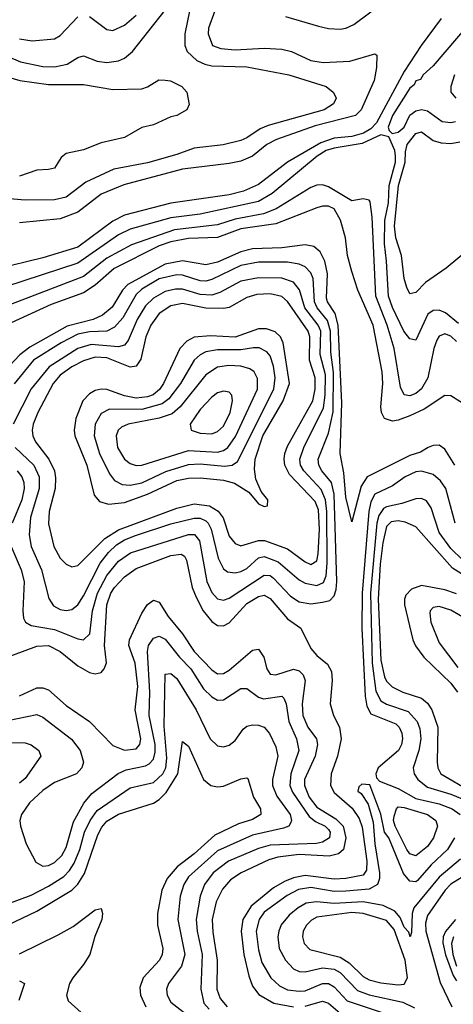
# Model space of a CAD drawing. Header units: inches. Extents: x 990535 to 1117859, y 769386 to 892122.
# Tile 538 of 656: x 1065231 to 1066719, y 830359 to 833739. Entities that reach past the tile are written whole.
import ezdxf

# ---------------------------------------------------------------- set-up
doc = ezdxf.new("R2010")
doc.units = ezdxf.units.IN
doc.header["$MEASUREMENT"] = 0
doc.layers.add('B0863', color=7, linetype='Continuous')

msp = doc.modelspace()

# ---------------------------------------------------------------- linework, layer by layer
at = {"layer": 'B0863', "color": 5}
for points, elevation in [([(1066143.2, 833750), (1066256.6, 833716.6), (1066290, 833709.1), (1066330, 833706.9), (1066350, 833710.5), (1066376.9, 833723.1), (1066490, 833807.4)], 2620), ([(1065149.6, 833629.6), (1065234.2, 833594.2), (1065310, 833577.9), (1065350, 833577.2), (1065393.4, 833586.6), (1065430, 833608.8), (1065450, 833615), (1065497.1, 833597.1), (1065530, 833592.5), (1065570, 833598.1), (1065590, 833606.4), (1065617.8, 833630), (1065730, 833771.6)], 2560), ([(1065814.6, 833774.6), (1065797.9, 833690), (1065798.1, 833650), (1065805.2, 833630), (1065838.4, 833598.4), (1065865.8, 833585.8), (1065890, 833580.8), (1066010, 833577.3), (1066154.4, 833550), (1066283, 833510), (1066306, 833490), (1066314.8, 833474.8), (1066317, 833470), (1066308, 833450), (1066276.1, 833430), (1066084, 833376), (1066055.5, 833364.5), (1066010, 833333), (1065990, 833324.3), (1065929.4, 833309.4), (1065830, 833298.5), (1065770, 833275.7), (1065670, 833247.8), (1065554.1, 833225.9), (1065458.3, 833181.7), (1065390.1, 833129.9), (1065350, 833120.3), (1065250, 833119.3), (1065170, 833126.4)], 2560), ([(1065900.4, 833770), (1065879.1, 833710), (1065877.9, 833690), (1065892.4, 833650), (1065920.6, 833640.6), (1065970, 833635.2), (1066070, 833641.7), (1066130, 833637.3), (1066163.1, 833630), (1066230, 833598.6), (1066272.5, 833592.5), (1066363.6, 833596.4), (1066450, 833622), (1066456.7, 833616.7), (1066455.2, 833575.2), (1066446.9, 833530), (1066402.6, 833430), (1066383.3, 833410), (1066244.9, 833375.1), (1066112.2, 833327.8), (1066078.4, 833310), (1066030, 833270.8), (1065990, 833253.6), (1065950, 833244.9), (1065790, 833225.6), (1065587.9, 833172.1), (1065510, 833139.5), (1065430, 833078.5), (1065370, 833055.2), (1065230, 833042)], 2580), ([(1066676.8, 833743.2), (1066607.9, 833650), (1066550, 833561.7), (1066455.2, 833384.8), (1066435.5, 833364.5), (1066410.5, 833349.5), (1066370, 833338.4), (1066310, 833332.4), (1066263.7, 833316.3), (1066149.7, 833250), (1066050, 833173.1), (1065998.6, 833150), (1065950, 833137.8), (1065750, 833108.7), (1065590, 833067.5), (1065550, 833047.5), (1065430, 832958.6), (1065310, 832921.9), (1065150, 832882.6)], 2620), ([(1065230, 833673.1), (1065273.5, 833666.5), (1065350, 833673.4), (1065370, 833684.6), (1065430, 833748.8)], 2580), ([(1065470, 833750.1), (1065530, 833704.8), (1065550, 833702.1), (1065590, 833720.4), (1065630, 833754.8)], 2580), ([(1066770, 833720.9), (1066650, 833581), (1066615.5, 833550), (1066606.3, 833533.7), (1066590, 833529.6), (1066584.7, 833515.3), (1066570, 833504.2), (1066510, 833409.9), (1066494.8, 833370), (1066498.6, 833358.6), (1066508.6, 833348.6), (1066530, 833352.8), (1066550, 833369.5), (1066570, 833411), (1066590, 833426.2), (1066610, 833430.5), (1066630, 833426.5), (1066680.4, 833390), (1066710, 833386.1), (1066726.6, 833390)], 2640), ([(1065153, 833553), (1065231.8, 833530), (1065330, 833516.1), (1065450, 833516.4), (1065550, 833499.6), (1065650, 833501.8), (1065670, 833508.3), (1065707.9, 833532.1), (1065730, 833531.9), (1065748.9, 833528.9), (1065786.8, 833510), (1065804, 833490), (1065812.7, 833447.3), (1065804.9, 833430), (1065770.5, 833410), (1065750, 833405.5), (1065690, 833378.6), (1065650, 833368.6), (1065590, 833334.3), (1065510, 833316.8), (1065450, 833292.5), (1065390, 833279.8), (1065373.8, 833266.2), (1065350, 833229.8), (1065330, 833224.2), (1065290, 833222.4), (1065230, 833201.3)], 2540), ([(1066722.7, 833550), (1066709.7, 833510), (1066710.6, 833490), (1066726.9, 833470)], 2660), ([(1066736.1, 832696.1), (1066692.1, 832732.1), (1066670, 832741.8), (1066650, 832740.4), (1066631.7, 832728.3), (1066590, 832638.9), (1066570, 832643.4), (1066549.4, 832670), (1066510, 832750.4), (1066495.9, 832790), (1066490, 832910), (1066482.3, 832970), (1066483.7, 833050), (1066496.6, 833110), (1066498.8, 833170), (1066520.4, 833250), (1066520.2, 833270), (1066517.6, 833290), (1066497, 833337), (1066470, 833343.9), (1066406.3, 833313.7), (1066310, 833298.3), (1066282.7, 833290), (1066251.5, 833270), (1066097.6, 833142.4), (1066050, 833114.4), (1065850, 833071), (1065750, 833058.7), (1065610, 833019.5), (1065570, 833000.7), (1065430, 832902.9), (1065118.6, 832801.4)], 2640), ([(1066781.6, 832958.4), (1066694.4, 832885.6), (1066623.6, 832836.4), (1066590, 832802), (1066570, 832797.6), (1066559.1, 832819.1), (1066550.6, 832850.6), (1066540.8, 832930), (1066521.7, 832990), (1066516.6, 833030), (1066531.2, 833170), (1066553.7, 833250), (1066554.2, 833285.8), (1066560.7, 833310), (1066590, 833348.8), (1066610, 833353.8), (1066650, 833324.8), (1066676.5, 833316.5), (1066710, 833314.1), (1066740.7, 833319.3)], 2620), ([(1066730, 832633.9), (1066710, 832652.3), (1066690, 832660.1), (1066670, 832652.3), (1066661.8, 832638.2), (1066651.8, 832610), (1066631.7, 832510), (1066610, 832471.7), (1066590, 832455.9), (1066570, 832448.1), (1066550, 832451.6), (1066537.2, 832477.2), (1066515.4, 832610), (1066491.3, 832690), (1066452.7, 832790), (1066440.8, 833060.8), (1066433.4, 833113.4), (1066430, 833119.6), (1066410, 833124), (1066370, 833116.8), (1066290, 833164.9), (1066270, 833171.6), (1066250, 833171.4), (1066230, 833163.2), (1066111.2, 833090), (1066067.8, 833072.2), (1065970, 833054.2), (1065910, 833035.2), (1065762.4, 833017.6), (1065614.2, 832965.8), (1065530, 832919.9), (1065450, 832857.3), (1065169.8, 832750.2)], 2660), ([(1066750, 832422.6), (1066710, 832447.3), (1066690, 832448.8), (1066618.3, 832401.7), (1066570, 832378.5), (1066530, 832363.6), (1066510, 832361), (1066482.8, 832370), (1066472.9, 832390), (1066470.6, 832410), (1066476.5, 832490), (1066474.9, 832530), (1066443.7, 832690), (1066391.7, 832810), (1066370, 832874.2), (1066355.5, 832930), (1066348.5, 832990), (1066331.1, 833051.1), (1066310, 833089.2), (1066290, 833098.4), (1066270, 833099.1), (1066250, 833093.4), (1066110, 833038.4), (1065990, 833021.3), (1065910, 832991.2), (1065810, 832988.3), (1065750, 832976.7), (1065710, 832963.2), (1065555, 832885), (1065490, 832827.3), (1065450, 832801.8), (1065338.5, 832761.5), (1065201.6, 832698.4)], 2680), ([(1066723.8, 832210), (1066690, 832264.8), (1066670, 832277.7), (1066650, 832277.4), (1066632, 832270), (1066606, 832254), (1066570, 832242.5), (1066423, 832170), (1066403, 832137), (1066370, 832015.1), (1066350, 832099.3), (1066343.6, 832183.6), (1066330.7, 832250), (1066336.4, 832423.6), (1066323.9, 832690), (1066313.2, 832730), (1066286.5, 832770), (1066283.5, 832783.5), (1066287, 832867), (1066278.3, 832910), (1066262.4, 832942.4), (1066240.5, 832960.5), (1066210, 832965.9), (1066130, 832956.2), (1066030, 832952.3), (1065990, 832942.4), (1065910, 832906.4), (1065870, 832897.1), (1065790, 832911), (1065730, 832899.2), (1065601.8, 832830), (1065583.4, 832810), (1065548.4, 832751.6), (1065515.6, 832724.4), (1065482.5, 832710), (1065393.5, 832686.5), (1065265.5, 832614.5), (1065231.5, 832588.5), (1065155.7, 832510)], 2720), ([(1065201.1, 831930), (1065236, 831850), (1065245.8, 831810), (1065241.5, 831710), (1065244.4, 831684.4), (1065251.2, 831670), (1065270, 831659.6), (1065350, 831645.4), (1065430, 831613.4), (1065450, 831609.5), (1065471.9, 831630), (1065480.3, 831710), (1065497.6, 831770), (1065530, 831831.2), (1065570, 831880.3), (1065611.3, 831908.7), (1065810, 831971.3), (1065831.1, 831971.1), (1065848.4, 831950), (1065873.2, 831810), (1065890, 831772.7), (1065910, 831751.2), (1065930, 831746.1), (1065950, 831753.2), (1066070, 831831.7), (1066090, 831831), (1066102, 831822), (1066160, 831760), (1066190, 831739.9), (1066230, 831733.9), (1066270, 831739), (1066294.6, 831745.4), (1066310, 831760.8), (1066317, 831783), (1066318.6, 831810), (1066309.8, 832110), (1066300.3, 832150), (1066267.7, 832190), (1066257.7, 832210), (1066255.5, 832230), (1066290, 832319.8), (1066306.8, 832393.2), (1066307.9, 832527.9), (1066298.1, 832598.1), (1066297.6, 832670), (1066286.5, 832706.5), (1066251.5, 832750), (1066242.9, 832770), (1066238.4, 832850), (1066230, 832870.4), (1066210, 832890.3), (1066190, 832899.4), (1066150, 832906.2), (1066050, 832906.3), (1065990, 832895.6), (1065890, 832846.6), (1065870, 832841.7), (1065850, 832842.3), (1065790, 832861.8), (1065770, 832863.3), (1065710, 832849), (1065650, 832814.2), (1065630, 832795.5), (1065584.5, 832715.5), (1065556.7, 832683.3), (1065529.8, 832670.2), (1065470, 832667), (1065430, 832659), (1065373.1, 832630), (1065277.8, 832570), (1065211.5, 832488.5)], 2740), ([(1065215.3, 832270), (1065279.2, 832210), (1065297.8, 832170), (1065297.5, 832130), (1065267.5, 832030), (1065263.5, 831970), (1065270.8, 831930), (1065305.2, 831850), (1065331.3, 831751.3), (1065346.8, 831726.8), (1065370, 831714), (1065390, 831710.1), (1065410, 831714.4), (1065430, 831730.1), (1065450, 831761.3), (1065507.2, 831872.8), (1065535.6, 831910), (1065563.5, 831936.5), (1065590, 831953.4), (1065628.3, 831968.3), (1065750, 832007.6), (1065830, 832027.1), (1065850, 832027.2), (1065870, 832018.6), (1065878.1, 832010), (1065887.8, 831990), (1065912.4, 831890), (1065930, 831853.5), (1065943.6, 831843.6), (1065970, 831839.9), (1065990, 831844.6), (1066010, 831855.1), (1066050, 831891.4), (1066070, 831895.8), (1066118.1, 831878.1), (1066190, 831816), (1066210, 831804.4), (1066250, 831796.7), (1066273, 831807), (1066282.4, 831830), (1066286, 831874), (1066284.5, 832050), (1066280.5, 832090), (1066265.6, 832125.6), (1066205.4, 832190), (1066194.5, 832210), (1066192.5, 832230), (1066206.2, 832270), (1066273.3, 832406.7), (1066279.3, 832450), (1066280.1, 832520.1), (1066261.9, 832590), (1066263.9, 832670), (1066255.2, 832690), (1066209.1, 832750), (1066191.2, 832811.2), (1066170, 832837.5), (1066130, 832851.1), (1066050, 832852.4), (1065990, 832841.5), (1065918, 832802), (1065890, 832793.7), (1065850, 832795.2), (1065790, 832813.5), (1065765.8, 832814.2), (1065730, 832805.5), (1065690, 832783.5), (1065663.1, 832756.9), (1065634.3, 832710), (1065602.9, 832637.1), (1065590, 832621.5), (1065570, 832616.1), (1065476.6, 832623.4), (1065430, 832610.5), (1065332.4, 832547.6), (1065270, 832472.1), (1065208, 832350)], 2760), ([(1065222, 832190), (1065238.1, 832170), (1065244.6, 832150), (1065245.9, 832130), (1065238.4, 832090), (1065205.3, 832010)], 2740), ([(1066725.5, 832010), (1066693.5, 832130), (1066675.3, 832155.3), (1066650, 832177.7), (1066610, 832189.5), (1066590, 832186.2), (1066553.4, 832170), (1066510, 832138.9), (1066450, 832109.6), (1066435.8, 832084.2), (1066428.6, 832050), (1066406.5, 831770), (1066405.4, 831650), (1066416, 831416), (1066421.7, 831381.7), (1066436.2, 831356.2), (1066521.1, 831321.1), (1066533.5, 831310), (1066541.9, 831290), (1066544.1, 831270), (1066540.4, 831250), (1066530.3, 831229.7), (1066460.8, 831170), (1066452.6, 831150), (1066455.6, 831135.6), (1066465.2, 831125.2), (1066530, 831099.8), (1066590, 831065.7), (1066670, 831046.4), (1066714.5, 831030), (1066742.7, 831010)], 2740), ([(1066750, 831884.6), (1066710, 831924), (1066670, 831978.8), (1066643.2, 832063.2), (1066627.3, 832087.3), (1066610, 832094.6), (1066590, 832094.4), (1066542.5, 832077.5), (1066490, 832067), (1066479.4, 832060.6), (1066462.8, 832037.2), (1066456.8, 832010), (1066434.7, 831770), (1066440.7, 831530), (1066453.2, 831433.2), (1066470, 831400.4), (1066489.6, 831389.6), (1066564.4, 831364.4), (1066594.6, 831330), (1066603.9, 831303.9), (1066607, 831270), (1066600.2, 831230), (1066580.6, 831170), (1066584, 831150), (1066596.9, 831130), (1066630, 831104.3), (1066710, 831079.6), (1066787.5, 831047.5)], 2760), ([(1066790, 831809.4), (1066715.5, 831855.5), (1066590, 831997.7), (1066554, 832014), (1066530, 832017.9), (1066505.4, 832014.6), (1066490, 831999.3), (1066477.4, 831942.6), (1066467.7, 831870), (1066460.4, 831750), (1066470, 831540.5), (1066482.9, 831482.9), (1066490, 831467.5), (1066508.7, 831448.7), (1066545.8, 831430), (1066609.8, 831409.8), (1066630, 831392.9), (1066645.5, 831370), (1066665.1, 831310), (1066662.9, 831190), (1066665.5, 831170), (1066675.6, 831150), (1066777.9, 831090)], 2780), ([(1065170, 831543.4), (1065290, 831588.4), (1065330, 831590.4), (1065370, 831570.4), (1065430, 831520.9), (1065470, 831497.4), (1065490, 831492.7), (1065510, 831498.1), (1065520.5, 831510), (1065529, 831531), (1065521.8, 831590), (1065529.7, 831730), (1065543.9, 831770), (1065556.1, 831790), (1065590, 831825.7), (1065630, 831854.8), (1065750, 831899.6), (1065784.4, 831904.4), (1065796.6, 831896.6), (1065803.5, 831883.5), (1065822.9, 831790), (1065836.1, 831756.1), (1065860.5, 831710), (1065890, 831673.1), (1065910, 831658.7), (1065930, 831657.7), (1065950, 831668.5), (1066010, 831734.1), (1066050, 831759.1), (1066070, 831762.8), (1066090, 831751.8), (1066150, 831682.2), (1066195.5, 831650), (1066230, 831579.6), (1066250, 831555.8), (1066286.5, 831526.5), (1066300.7, 831500.7), (1066303.5, 831470), (1066295.8, 831390), (1066307.5, 831350), (1066328.8, 831310), (1066334.5, 831270), (1066321.7, 831210), (1066300.1, 831150), (1066297.9, 831110), (1066310, 831085.3), (1066372, 831032), (1066396.1, 830996.1), (1066406.3, 830966.3), (1066422.1, 830850), (1066420.9, 830819.1), (1066410, 830802.5), (1066349.4, 830790.6), (1066310, 830788.5), (1066210, 830800.3), (1066170, 830793), (1066139.6, 830780.4), (1066101.8, 830758.2), (1066024.8, 830695.2), (1065996.1, 830650), (1065990.8, 830610), (1066000.4, 830530), (1066016.6, 830456.6), (1066030, 830421.1), (1066051.7, 830391.7), (1066102.6, 830362.6), (1066170, 830350)], 2720), ([(1066730, 831767.5), (1066690, 831781.5), (1066610, 831796.3), (1066575.7, 831784.3), (1066556.2, 831763.8), (1066551, 831750), (1066551, 831730), (1066579.6, 831610), (1066588.8, 831588.8), (1066617.6, 831550), (1066710, 831461.1), (1066732.7, 831430)], 2820), ([(1065230, 831418), (1065290, 831445.2), (1065310, 831445.6), (1065330, 831438), (1065390, 831383.9), (1065470.1, 831330), (1065550, 831246.9), (1065590, 831230.6), (1065630, 831235.7), (1065642.9, 831250), (1065646.1, 831270), (1065627, 831370), (1065636.3, 831450), (1065627, 831530), (1065605.9, 831590), (1065608, 831610), (1065650, 831701), (1065670, 831731.4), (1065690, 831745.9), (1065710, 831739.7), (1065740.9, 831690), (1065790, 831631), (1065829.7, 831570), (1065890, 831506.7), (1065910, 831493.4), (1065930, 831494.2), (1065950, 831505.2), (1066030, 831574.2), (1066050, 831577.3), (1066069, 831550), (1066079.4, 831510), (1066090, 831491.8), (1066110, 831489.3), (1066170, 831509.7), (1066190, 831503.7), (1066204, 831490), (1066210.1, 831470), (1066199.9, 831390), (1066202.5, 831350), (1066219.4, 831310), (1066248.8, 831270), (1066252.8, 831250), (1066244.2, 831210), (1066208.5, 831130), (1066207.6, 831110), (1066224, 831070), (1066250, 831035.7), (1066315.6, 830995.6), (1066340.8, 830970), (1066350, 830930), (1066342, 830890), (1066325, 830875), (1066292.6, 830867.4), (1066190, 830872.8), (1066116.2, 830863.8), (1066085.8, 830854.2), (1065990.5, 830809.5), (1065954.5, 830785.5), (1065926.5, 830753.5), (1065905.5, 830710), (1065891.6, 830650), (1065893.3, 830606.7), (1065908.1, 830510), (1065907.6, 830410), (1065918.9, 830378.9), (1065942.3, 830350)], 2680), ([(1066786.8, 831666.8), (1066710, 831711.2), (1066670, 831724.7), (1066650, 831721.2), (1066639.3, 831710), (1066638.2, 831701.8), (1066641.2, 831670), (1066670, 831599.6), (1066734.8, 831514.8)], 2840), ([(1065190, 831332.5), (1065290, 831353.5), (1065310, 831344.8), (1065408.3, 831268.3), (1065438.3, 831230), (1065449.4, 831190), (1065444.5, 831170), (1065426.3, 831150), (1065350, 831119.9), (1065310, 831092.8), (1065265, 831050), (1065236.6, 831010), (1065231.9, 830990), (1065233.7, 830970), (1065252.8, 830910), (1065286.2, 830846.2), (1065310, 830832.7), (1065330, 830835.6), (1065350, 830845.1), (1065375.5, 830870), (1065390, 830896.8), (1065415.5, 830984.5), (1065450.8, 831049.2), (1065477.9, 831082.1), (1065568.7, 831151.3), (1065596.7, 831163.3), (1065662.7, 831177.3), (1065675.6, 831184.4), (1065690, 831200.7), (1065696.1, 831223.9), (1065695.9, 831250), (1065674.7, 831350), (1065678, 831430), (1065669.6, 831570), (1065672.7, 831590), (1065690, 831615.7), (1065710, 831622.7), (1065730, 831612.6), (1065779.4, 831550), (1065817.9, 831510), (1065861.3, 831441.3), (1065890, 831414.4), (1065910, 831402.8), (1065930, 831403.7), (1065990, 831442.7), (1066010, 831442.4), (1066050, 831412.8), (1066067.7, 831407.7), (1066130, 831416.2), (1066137, 831410), (1066145, 831390), (1066154.6, 831330), (1066180.4, 831270), (1066189, 831230), (1066161.1, 831150), (1066157.7, 831110), (1066167, 831087), (1066223.6, 831003.6), (1066246.2, 830986.2), (1066279.1, 830970), (1066290, 830958.5), (1066296, 830950), (1066294.4, 830930), (1066270, 830915.7), (1066249.5, 830910.5), (1066090, 830905.2), (1066050, 830893.2), (1065947.4, 830850), (1065894.9, 830810), (1065864.6, 830770), (1065850.7, 830730), (1065836.1, 830650), (1065839.5, 830610), (1065856.6, 830530), (1065852.8, 830410), (1065862.8, 830362.8), (1065881.5, 830341.5)], 2660), ([(1065190, 830704), (1065270, 830733), (1065330, 830763.7), (1065382.2, 830797.8), (1065402, 830818), (1065417.4, 830842.6), (1065437.2, 830890), (1065453, 830950), (1065472.5, 830990), (1065496.4, 831023.6), (1065610, 831101.6), (1065690, 831119.7), (1065722.2, 831150), (1065732.2, 831170), (1065736, 831204), (1065726.9, 831313.1), (1065730, 831491.7), (1065750, 831494.3), (1065770, 831477), (1065837, 831370), (1065884, 831270), (1065910, 831245.9), (1065930, 831242.6), (1065950, 831248), (1065970, 831264.7), (1065997.2, 831302.8), (1066010, 831313.1), (1066030, 831318.4), (1066050, 831317), (1066069.5, 831309.5), (1066088.1, 831288.1), (1066110, 831242.3), (1066116.6, 831210), (1066098.1, 831130), (1066098.1, 831110), (1066113.5, 831073.5), (1066158.7, 831010), (1066163, 830990), (1066159.9, 830980.1), (1066154.2, 830970), (1066136.6, 830963.4), (1066030, 830939.8), (1065910, 830885.9), (1065810, 830796.7), (1065793.9, 830770), (1065781.5, 830730), (1065773.8, 830650), (1065797.9, 830530), (1065785.9, 830490), (1065741.4, 830430), (1065734.7, 830410), (1065736.8, 830390), (1065750, 830366.3), (1065826.3, 830306.3)], 2640), ([(1065150, 831258.4), (1065250, 831256.4), (1065270, 831249.4), (1065296.2, 831230), (1065302.9, 831210), (1065250, 831134.2), (1065230, 831118)], 2640), ([(1065191.1, 830631.1), (1065290, 830678.9), (1065410, 830750.8), (1065430, 830770.5), (1065452.8, 830807.2), (1065499.3, 830940.7), (1065512.8, 830967.2), (1065530, 830987.5), (1065570, 831011), (1065690, 831049.3), (1065710, 831061.2), (1065733.7, 831086.3), (1065773.3, 831150), (1065790, 831261.3), (1065810, 831245.2), (1065862, 831130), (1065886.3, 831110), (1065910, 831104.8), (1065930, 831107), (1065990, 831132.2), (1066010, 831136.5), (1066013.7, 831133.7), (1066033, 831070), (1066057.1, 831030), (1066057.9, 831010), (1066030, 830992.7), (1065981.3, 830978.7), (1065900.8, 830939.2), (1065830, 830875.2), (1065771.8, 830830), (1065736.8, 830790), (1065718.5, 830750), (1065703.3, 830670), (1065704, 830630), (1065721.7, 830550), (1065720.1, 830530), (1065710.1, 830510), (1065654.7, 830450), (1065643.3, 830416.7), (1065645.3, 830390), (1065663.9, 830350)], 2620), ([(1066722.5, 830930), (1066698.3, 830890), (1066642.3, 830837.7), (1066596.2, 830783.8), (1066590, 830778.8), (1066570, 830780.9), (1066548.1, 830808.1), (1066497.1, 830930), (1066482.3, 830950), (1066470, 831011.1), (1066431.8, 831111.8), (1066405.2, 831114.8), (1066394.4, 831105.6), (1066390.7, 831090), (1066402.5, 831082.5), (1066426.1, 831046.1), (1066444, 830984), (1066448.9, 830910), (1066465.9, 830810), (1066465.7, 830790), (1066458.5, 830770), (1066430, 830753.7), (1066350, 830746.5), (1066310, 830746.2), (1066230, 830759.6), (1066187.4, 830752.6), (1066148.3, 830731.7), (1066070, 830674.8), (1066052.6, 830650), (1066042.4, 830610), (1066050, 830545.3), (1066062, 830502), (1066092.9, 830450), (1066122.2, 830422.2), (1066150, 830408.8), (1066190, 830403.1), (1066210, 830405.2), (1066270, 830430.1), (1066290, 830429.8), (1066310, 830418.1), (1066354.6, 830370), (1066501.6, 830321.6)], 2740), ([(1066743.1, 830856.9), (1066670, 830794.8), (1066583, 830690), (1066577, 830670), (1066575.3, 830604.7), (1066570.2, 830589.8), (1066565.9, 830605.9), (1066550, 830623.7), (1066536.9, 830656.9), (1066517.8, 830677.8), (1066477.8, 830697.8), (1066410, 830710.4), (1066310, 830705.2), (1066249.3, 830710.7), (1066214.4, 830705.6), (1066186, 830690), (1066155.2, 830664.8), (1066128.6, 830631.4), (1066119.9, 830610), (1066116.7, 830590), (1066121.5, 830550), (1066142.7, 830510), (1066170, 830480.6), (1066190, 830471.3), (1066210, 830470.4), (1066270, 830483.7), (1066310, 830479.1), (1066330, 830467.8), (1066390, 830406.3), (1066430, 830391.5), (1066545.8, 830365.8), (1066586, 830346)], 2760), ([(1066773.2, 830810), (1066710, 830770.8), (1066690.6, 830750), (1066630, 830663.2), (1066623.1, 830636.9), (1066624.2, 830610), (1066673.8, 830433.8), (1066713.2, 830350)], 2780), ([(1065230, 830532.4), (1065362.5, 830597.5), (1065414.5, 830625.5), (1065490, 830682.7), (1065510, 830688), (1065515.3, 830670), (1065512.7, 830650), (1065488.8, 830591.2), (1065471.4, 830530), (1065450, 830495.1), (1065412.7, 830450), (1065401.6, 830430), (1065391.6, 830390), (1065397, 830370), (1065442.2, 830330), (1065484.2, 830270), (1065495.4, 830250), (1065492.7, 830230), (1065450, 830205.2), (1065362.3, 830177.7), (1065258.9, 830121.1), (1065189.4, 830070.6)], 2580), ([(1066725.9, 830650), (1066691.4, 830608.6), (1066683.8, 830590), (1066683.1, 830570), (1066692.1, 830527.9), (1066717.9, 830457.9), (1066730, 830439)], 2820), ([(1066719.6, 830590), (1066712.8, 830567.2), (1066717.4, 830530), (1066730, 830490)], 2840), ([(1065230, 830439.5), (1065247.7, 830430), (1065228, 830372)], 2560), ([(1066210, 830352.1), (1066270, 830369.4), (1066290, 830362.3), (1066330, 830328.3)], 2720)]:
    msp.add_lwpolyline(points, dxfattribs=dict(at, elevation=elevation))
for points, elevation in [([(1066090, 832797.8), (1066044.6, 832795.4), (1066010, 832785.3), (1065950, 832751.3), (1065930, 832747.8), (1065870, 832749), (1065790, 832764.6), (1065750, 832756.2), (1065710, 832730.3), (1065680.5, 832690), (1065664.1, 832650), (1065646.4, 832573.6), (1065630, 832549.5), (1065610, 832546.4), (1065530, 832577.9), (1065490, 832580.1), (1065450, 832568.2), (1065410, 832547.4), (1065370, 832518.2), (1065345.5, 832490), (1065292.8, 832390), (1065277.2, 832350), (1065274.2, 832330), (1065276.2, 832310), (1065285, 832290), (1065331, 832230), (1065350.1, 832190), (1065354.3, 832165.7), (1065353, 832130), (1065331.7, 832050), (1065330, 832007.7), (1065348.3, 831930), (1065370, 831890.2), (1065390, 831869.4), (1065410, 831860.1), (1065430, 831864.8), (1065522.7, 831957.3), (1065570, 831988), (1065770, 832062.3), (1065830, 832076.6), (1065882, 832070), (1065912.1, 832052.1), (1065928.6, 832028.6), (1065950, 831965.3), (1065970, 831940.6), (1065990, 831933.1), (1066050, 831950.8), (1066070.6, 831950.6), (1066150, 831922.5), (1066210, 831877.8), (1066230, 831868.1), (1066250, 831881.6), (1066254.9, 831905.1), (1066259.6, 831990), (1066256.2, 832056.2), (1066244.3, 832084.3), (1066157.2, 832177.2), (1066141, 832210), (1066138.3, 832230), (1066140.4, 832250), (1066150, 832275), (1066236.6, 832430), (1066244.8, 832470), (1066245, 832510), (1066225.2, 832570), (1066226.9, 832650), (1066220.7, 832670), (1066150, 832772), (1066130, 832788.2)], 2780), ([(1066050, 832677.5), (1065970, 832649.3), (1065885.8, 832654.2), (1065830, 832648.6), (1065804.6, 832635.4), (1065780.3, 832610), (1065724.6, 832490), (1065710.7, 832469.3), (1065689, 832451), (1065670, 832443.8), (1065630, 832439.6), (1065590, 832447.3), (1065530, 832469.9), (1065510, 832470.9), (1065490, 832466), (1065470, 832454.5), (1065447.7, 832430), (1065423.3, 832370), (1065417.3, 832330), (1065420.1, 832310), (1065461.2, 832210), (1065486.9, 832106.9), (1065504.5, 832084.5), (1065535.4, 832075.4), (1065590, 832081), (1065669.4, 832110), (1065770, 832156.7), (1065810, 832164.8), (1065850, 832166.3), (1065930, 832158.1), (1065967.4, 832147.4), (1066017.4, 832117.4), (1066050, 832076.5), (1066070, 832067.8), (1066080.9, 832070), (1066082.8, 832090), (1066059.4, 832119.4), (1066041.2, 832161.2), (1066036.3, 832196.3), (1066039.3, 832230), (1066065.1, 832310), (1066134.4, 832430), (1066156.3, 832490), (1066135, 832630), (1066125.4, 832650), (1066107.1, 832667.1), (1066077.2, 832677.2)], 2820), ([(1066032.9, 832612.9), (1065990, 832605.3), (1065910, 832606), (1065870, 832598.5), (1065850, 832588.3), (1065830, 832570), (1065783.2, 832490), (1065742.4, 832437.6), (1065719.8, 832420.2), (1065650, 832401), (1065538.6, 832401.4), (1065510, 832386.9), (1065489.5, 832350.5), (1065486.1, 832310), (1065504.2, 832250), (1065539.4, 832179.4), (1065556.7, 832156.7), (1065583.1, 832143.1), (1065610, 832140.8), (1065650, 832148.8), (1065731.9, 832188.1), (1065810, 832211.9), (1065850, 832214.3), (1065934.1, 832205.9), (1065959.8, 832210), (1065978, 832222), (1066103.4, 832470), (1066107.1, 832510), (1066101.5, 832550), (1066090, 832585.2), (1066078.7, 832598.7), (1066052.3, 832612.3)], 2840), ([(1065948.1, 832551.9), (1065910, 832546.3), (1065870, 832520.1), (1065781.4, 832410), (1065753.9, 832386.1), (1065710, 832370.6), (1065602.7, 832350), (1065580.5, 832339.5), (1065569.1, 832330), (1065561.5, 832310), (1065566.2, 832270), (1065590.4, 832230.4), (1065610, 832215.3), (1065630, 832208.9), (1065650.1, 832210.1), (1065810, 832259.9), (1065910, 832254.7), (1065930, 832259.8), (1065945.3, 832270), (1065971.8, 832308.2), (1066046.8, 832470), (1066047.1, 832507.1), (1066035.3, 832530), (1066020.6, 832540.6), (1065989.9, 832549.9)], 2860), ([(1065930, 832463.9), (1065910, 832457.7), (1065890, 832443.6), (1065850, 832400.8), (1065815.7, 832350), (1065819.6, 832330), (1065850, 832319.4), (1065890, 832317.1), (1065910, 832324.9), (1065930, 832343.6), (1065953, 832390), (1065961.2, 832430), (1065958.7, 832450), (1065950, 832460.3)], 2880), ([(1066590, 830868.1), (1066570, 830875.1), (1066559.6, 830890), (1066519.5, 830970), (1066513.6, 830990), (1066515.5, 831004.5), (1066523.3, 831030), (1066530, 831036.3), (1066550, 831034.3), (1066630, 831010), (1066658.4, 830990), (1066664.3, 830970), (1066650.8, 830930), (1066630, 830900.6)], 2720), ([(1066370, 830673.5), (1066250, 830657.3), (1066232.4, 830647.6), (1066214.9, 830630), (1066204, 830610), (1066201.1, 830590), (1066207.2, 830567.2), (1066226.9, 830546.9), (1066330, 830520.9), (1066361.4, 830501.4), (1066410, 830453.6), (1066430, 830442.4), (1066470, 830431.8), (1066530, 830425.3), (1066550, 830427.6), (1066561.6, 830450), (1066553.8, 830510), (1066515.8, 830615.8), (1066490, 830646), (1066410, 830670.4)], 2780)]:
    msp.add_lwpolyline(points, close=True, dxfattribs=dict(at, elevation=elevation))

doc.saveas('drawing.dxf')
